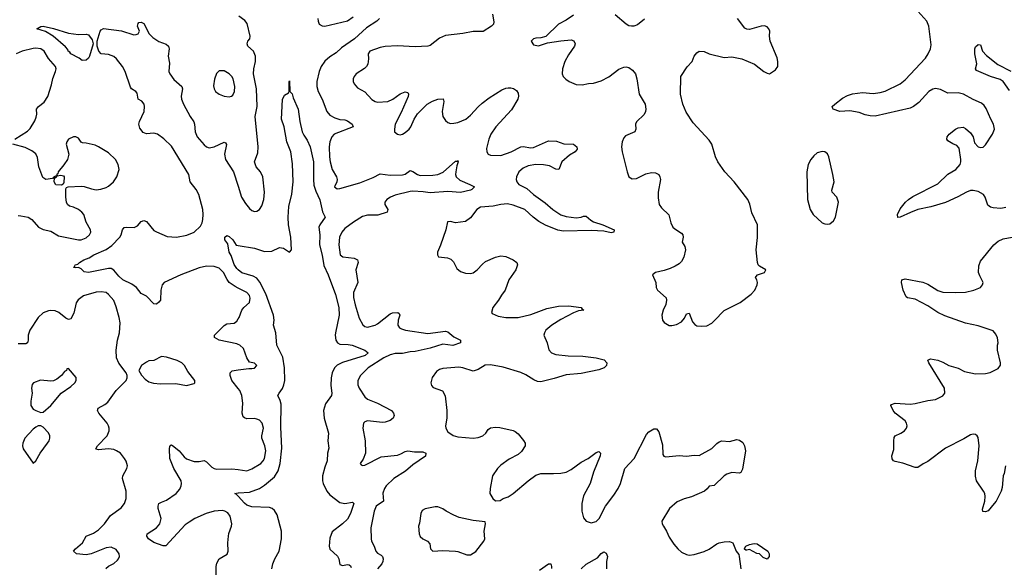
# Model space of a CAD drawing. Header units: inches. Extents: x 1449094 to 1618372, y 389908 to 534307.
# Tile 332 of 494: x 1548262 to 1556098, y 482623 to 486982. Entities that reach past the tile are written whole.
import ezdxf

# ---------------------------------------------------------------- set-up
doc = ezdxf.new("R2010")
doc.units = ezdxf.units.IN
doc.header["$MEASUREMENT"] = 0
doc.layers.add('B5448', color=7, linetype='Continuous')
doc.layers.add('B5458', color=7, linetype='Continuous')

msp = doc.modelspace()

# ---------------------------------------------------------------- linework, layer by layer
at = {"layer": 'B5448', "color": 5}
for points, elevation in [([(1550000, 484845.4), (1549976.8, 484856.8), (1549930, 484889.8), (1549912.6, 484912.6), (1549883.1, 484970), (1549850, 485003.1), (1549810, 485017.4), (1549750, 485018.6), (1549690, 485006.1), (1549545.7, 484950), (1549412.2, 484890), (1549397.2, 484870), (1549384.2, 484830), (1549381.6, 484750), (1549370, 484732.7), (1549350, 484718), (1549330, 484719.3), (1549270, 484781.6), (1549230, 484802), (1549191.1, 484851.1), (1549155.2, 484875.2), (1549083.5, 484910), (1549050, 484939.3), (1549010, 484987.6), (1548990, 485000.3), (1548970, 485000.7), (1548809.8, 484969.8), (1548775.8, 484975.8), (1548750, 484999), (1548730, 485009.2), (1548706, 485006), (1548689, 485010), (1548700.4, 485019.6), (1548704, 485030), (1548724.1, 485035.9), (1548737.2, 485050), (1548773.2, 485070), (1548814.5, 485085.5), (1548852, 485110), (1548950, 485153.7), (1548996.5, 485183.5), (1549058.9, 485250), (1549069.7, 485270), (1549079.6, 485310), (1549093.3, 485326.7), (1549110, 485330.4), (1549172.5, 485327.5), (1549198.5, 485341.5), (1549230, 485376.3), (1549250, 485383.8), (1549270, 485374), (1549330, 485303.8), (1549350, 485292.2), (1549436.5, 485256.5), (1549510, 485251.3), (1549592.2, 485267.8), (1549650, 485291.5), (1549701.7, 485338.3), (1549715.3, 485364.7), (1549720.7, 485390), (1549723.2, 485430), (1549719.2, 485470), (1549686.9, 485590), (1549667.1, 485630), (1549619.2, 485690), (1549608.4, 485750), (1549470, 485975.1), (1549410, 486033.3), (1549359, 486070), (1549330, 486079.5), (1549270, 486072), (1549243.5, 486083.5), (1549216.9, 486116.9), (1549211.5, 486150), (1549215.8, 486170), (1549251.9, 486250), (1549255.8, 486290), (1549251.8, 486310), (1549233.2, 486333.2), (1549205.6, 486350), (1549197.8, 486397.8), (1549187.3, 486410), (1549151.9, 486431.9), (1549143.9, 486443.9), (1549101.1, 486570), (1549081.1, 486610), (1549032.5, 486670), (1549010, 486688.9), (1548970, 486704.6), (1548910, 486708.7), (1548891.2, 486731.2), (1548878, 486770), (1548878.4, 486810), (1548903.1, 486890), (1548910, 486902), (1548928.9, 486911.1), (1549071.9, 486891.9), (1549170, 486862), (1549190, 486863.1), (1549205.2, 486870), (1549216, 486890), (1549200.9, 486930), (1549206, 486950), (1549210, 486958), (1549230, 486961), (1549250.7, 486950), (1549292.4, 486870), (1549320.4, 486840.4), (1549368.1, 486808.1), (1549426.7, 486786.7), (1549447.3, 486770), (1549450.5, 486750), (1549444.4, 486690), (1549454.6, 486634.6), (1549449.1, 486570), (1549457.8, 486550), (1549490, 486505.7), (1549553.4, 486450), (1549558.3, 486430), (1549548.2, 486371.8), (1549550.3, 486349.7), (1549565, 486310), (1549619.7, 486210), (1549648, 486168), (1549654, 486150), (1549657.7, 486090), (1549675.2, 486050), (1549730, 485985.8), (1549750, 485969.2), (1549770, 485961.6), (1549810, 485968.3), (1549890, 486005.5), (1549900.7, 486000.7), (1549908, 485988), (1549892.8, 485910), (1549899.5, 485870), (1549964.2, 485770), (1550000, 485656.7)], 540), ([(1548222.7, 486030), (1548324.7, 486095.3), (1548344.4, 486115.6), (1548382.9, 486177.1), (1548394.3, 486205.7), (1548398.3, 486230), (1548395.8, 486270), (1548411.1, 486290), (1548456.1, 486323.9), (1548485.3, 486370), (1548516.4, 486463.6), (1548526.9, 486513.1), (1548548.2, 486570), (1548551.1, 486590), (1548547.8, 486610), (1548491.5, 486671.5), (1548458, 486730), (1548430, 486749.7), (1548390, 486754.8), (1548370, 486752.4), (1548280.7, 486730), (1548233.4, 486710)], 560), ([(1548250, 485422), (1548270, 485421.7), (1548330.2, 485410.2), (1548358, 485390), (1548410.8, 485330), (1548450, 485312.4), (1548510, 485298.4), (1548570, 485261.6), (1548730, 485230.3), (1548750.4, 485230.4), (1548790, 485245.2), (1548818, 485270), (1548827.8, 485290), (1548825.6, 485310), (1548791.3, 485370), (1548771.3, 485430), (1548757, 485450), (1548730, 485472), (1548690, 485489.5), (1548657.5, 485497.5), (1548642.7, 485510), (1548635.1, 485530), (1548629.4, 485570), (1548630, 485634), (1548635.3, 485644.7), (1548649, 485651), (1548750, 485655.6), (1548774.1, 485654.1), (1548834.1, 485634.1), (1548870, 485627.9), (1548907.3, 485632.7), (1548950, 485644.9), (1548970, 485656.4), (1549008.7, 485691.3), (1549036.3, 485730), (1549052.8, 485790), (1549046, 485830), (1549023.9, 485870), (1548970, 485920.9), (1548890, 485969.6), (1548861.7, 485981.7), (1548790, 485999), (1548761.2, 486001.2), (1548750, 486008), (1548730, 486039), (1548710, 486049.2), (1548690, 486049.2), (1548651.3, 486030), (1548636, 486010), (1548631, 485990), (1548654, 485910), (1548641.3, 485870), (1548614, 485826), (1548568.7, 485770), (1548564.4, 485755.6), (1548556, 485750), (1548559.6, 485740.4), (1548534, 485730), (1548542, 485722), (1548555.3, 485730), (1548560.2, 485739.8), (1548590, 485744), (1548610, 485738.8), (1548615.5, 485730), (1548614.4, 485685.6), (1548606.8, 485673.2), (1548594.8, 485665.2), (1548550, 485667), (1548535.1, 485690), (1548539, 485719), (1548530, 485728), (1548522, 485718), (1548470, 485709.6), (1548445.6, 485725.6), (1548414.3, 485810), (1548404.9, 485884.9), (1548390, 485915.1), (1548358.8, 485938.8), (1548305.6, 485965.6), (1548208.7, 485990)], 560), ([(1550000, 484991.9), (1549990, 485000.4), (1549970, 485032.3), (1549944.9, 485104.9), (1549929.2, 485130.8), (1549918, 485198), (1549895.3, 485230), (1549895.3, 485250), (1549910, 485264.7), (1549930, 485256), (1549958.8, 485230), (1549985.8, 485185.8), (1550000, 485183.4)], 520), ([(1548947.6, 482612.4), (1548970, 482632.4), (1549010, 482652.7), (1549040.7, 482679.3), (1549049.6, 482690), (1549055.6, 482710), (1549053.3, 482730), (1549030, 482765.1), (1548990, 482782.6), (1548950, 482778.7), (1548830.2, 482729.8), (1548790, 482721.6), (1548714, 482730), (1548689.3, 482750), (1548706.6, 482770), (1548762.7, 482817.3), (1548791.8, 482870), (1548850, 482895.5), (1548890, 482920.2), (1548938, 482970), (1548984.6, 483035.4), (1549070, 483095.8), (1549095.8, 483130), (1549109.7, 483170), (1549109.7, 483230), (1549081.4, 483330), (1549083.1, 483350), (1549114.7, 483410), (1549118.7, 483430), (1549108.5, 483468.5), (1549096.3, 483490), (1549063, 483530), (1549033.6, 483550), (1549010, 483559.8), (1548970, 483565.8), (1548890, 483558.4), (1548870, 483562), (1548866.8, 483566.8), (1548882.4, 483590), (1548958.7, 483670), (1548974, 483710), (1548975, 483730), (1548969.8, 483750), (1548958.7, 483770), (1548891.3, 483850), (1548881.6, 483870), (1548887, 483890), (1548940.4, 483919.6), (1548962.7, 483937.3), (1549030, 484030.4), (1549109.4, 484110), (1549117.2, 484130), (1549117.2, 484150), (1549109.3, 484170), (1549050, 484247.6), (1549033.3, 484290), (1549030.5, 484350.5), (1549039.7, 484430), (1549057, 484490), (1549060.4, 484570), (1549054.6, 484610), (1549030, 484696), (1549010, 484746), (1548970, 484795.1), (1548950, 484809.7), (1548910, 484816.4), (1548870, 484813.6), (1548770, 484782.4), (1548727.3, 484752.7), (1548711, 484729), (1548693.1, 484646.9), (1548670, 484599.6), (1548650, 484595.8), (1548630, 484605.4), (1548574, 484650), (1548543.3, 484663.3), (1548510, 484666.2), (1548490, 484663.1), (1548450, 484648.3), (1548409, 484610), (1548342, 484510), (1548329.1, 484470.9), (1548330.3, 484430), (1548324.9, 484410), (1548310, 484400.5), (1548250, 484401)], 560), ([(1550000, 484396.3), (1549990, 484400.4), (1549850, 484429.7), (1549812.3, 484452.3), (1549812, 484470), (1549890, 484548.4), (1549910, 484559.5), (1549970, 484565.7), (1549990, 484581.6), (1550000, 484599.3)], 540), ([(1550000, 484047.1), (1549951.1, 484110), (1549936.3, 484150), (1549937, 484170), (1549953.4, 484186.6), (1550000, 484193.5)], 540), ([(1549826.3, 482510), (1549825.4, 482630), (1549830, 482656), (1549849.7, 482690.3), (1549913.3, 482726.7), (1549922, 482750), (1549918.9, 482818.9), (1549923.1, 482870), (1549926.9, 482893.1), (1549948.3, 482950), (1549949.7, 482970), (1549936.9, 483030), (1549917.7, 483057.7), (1549896, 483070), (1549874, 483074), (1549810, 483069.8), (1549747, 483050), (1549656.9, 483010), (1549610, 482983.2), (1549580.2, 482959.8), (1549425.5, 482794.5), (1549405.2, 482794.8), (1549330, 482819.7), (1549286.6, 482850), (1549272.7, 482870), (1549277.2, 482890), (1549350, 482938), (1549378.4, 482970), (1549387.6, 483010), (1549364, 483090), (1549363, 483110), (1549369.7, 483130.2), (1549390, 483142.4), (1549430, 483156.5), (1549507, 483210), (1549535.9, 483244.1), (1549548.2, 483270), (1549550.8, 483290), (1549546.4, 483310), (1549488.6, 483408.6), (1549458, 483490), (1549454.8, 483565.2), (1549456.5, 483583.5), (1549464.5, 483595.5), (1549470, 483597.3), (1549490, 483584.9), (1549530, 483550.4), (1549570, 483502.6), (1549590, 483486.7), (1549650, 483464.4), (1549690, 483464.9), (1549730, 483474), (1549750, 483462.6), (1549790, 483420.2), (1549810, 483408.1), (1549830, 483403.5), (1549950, 483406.2), (1550000, 483400.1)], 540), ([(1550000, 483188.8), (1549985.3, 483205.3), (1549974, 483210), (1550000, 483215.9)], 520)]:
    msp.add_lwpolyline(points, dxfattribs=dict(at, elevation=elevation))
for points, elevation in [([(1548730, 486862.7), (1548790, 486865.2), (1548810, 486862), (1548840, 486820), (1548847.8, 486790), (1548816.9, 486690), (1548810, 486675.1), (1548790, 486660.7), (1548758, 486658), (1548736.6, 486676.6), (1548669.5, 486710), (1548662, 486722), (1548647.6, 486730), (1548644.5, 486744.5), (1548625.7, 486765.7), (1548529.2, 486849.2), (1548466.8, 486886.9), (1548398, 486910), (1548430, 486927.3), (1548450, 486930.2), (1548530, 486912.7), (1548650, 486875.5)], 540), ([(1549850, 486574.5), (1549827.4, 486552.6), (1549811.8, 486508.2), (1549804.8, 486455.2), (1549808.9, 486430), (1549821.7, 486410), (1549850, 486388.2), (1549890, 486372.3), (1549930, 486367.4), (1549947.4, 486372.6), (1549958, 486382), (1549972, 486410), (1549974.2, 486450), (1549959.8, 486510), (1549949.8, 486529.8), (1549930, 486551.3), (1549890, 486573.3)], 560), ([(1549390, 484300.7), (1549330, 484269.3), (1549290, 484265.2), (1549270, 484256), (1549231.3, 484230), (1549211.3, 484190), (1549231.1, 484151.1), (1549259.8, 484119.8), (1549290, 484098.8), (1549328.2, 484088.2), (1549382.3, 484082.3), (1549505.5, 484085.5), (1549590, 484070.8), (1549650, 484086), (1549655.3, 484090), (1549657.2, 484110), (1549600.7, 484180.7), (1549572.7, 484230), (1549553.2, 484250), (1549515.3, 484270), (1549430, 484295.6)], 560), ([(1548650, 484206), (1548638, 484202), (1548634, 484190), (1548619.6, 484180.4), (1548596, 484150), (1548558.9, 484121.1), (1548532.2, 484107.8), (1548510, 484104.5), (1548428.5, 484111.5), (1548372, 484090), (1548362, 484078), (1548356, 484050), (1548362, 484010), (1548350, 483946), (1548350.7, 483910), (1548370, 483882.8), (1548390, 483870.8), (1548430, 483856), (1548450, 483858.8), (1548510, 483910.8), (1548593.2, 484010), (1548670, 484062), (1548700.9, 484090), (1548712.3, 484110), (1548712.5, 484132.5)], 580), ([(1548430, 483749), (1548410, 483749), (1548390, 483739), (1548370, 483721.2), (1548303.8, 483650), (1548286.4, 483610), (1548284.4, 483590), (1548290, 483566), (1548370, 483452), (1548390, 483471.3), (1548423.7, 483530), (1548484.5, 483610), (1548496.2, 483630), (1548500.9, 483650), (1548502.7, 483670), (1548490, 483694), (1548450, 483737.2)], 580)]:
    msp.add_lwpolyline(points, close=True, dxfattribs=dict(at, elevation=elevation))
at = {"layer": 'B5458', "color": 5}
for points, elevation in [([(1556110, 485485.6), (1556070, 485478), (1556010, 485483.6), (1555989, 485490), (1555966.3, 485506.3), (1555946.6, 485570), (1555932.3, 485590), (1555890, 485615.1), (1555850, 485622.6), (1555830, 485621.1), (1555797.3, 485610), (1555729.2, 485570.8), (1555630, 485526.6), (1555512.7, 485492.7), (1555410, 485469.6), (1555352.1, 485447.9), (1555270, 485409), (1555250, 485408), (1555249.2, 485430), (1555270, 485476), (1555312.7, 485530), (1555336, 485550), (1555370, 485575.3), (1555570, 485674.3), (1555649.1, 485750.9), (1555713, 485790), (1555746.3, 485830), (1555753.3, 485850), (1555753, 485870), (1555739.7, 485959.8), (1555721.2, 485981.2), (1555690, 485993.2), (1555650, 486018), (1555642, 486030), (1555644, 486050), (1555659, 486070), (1555709, 486110), (1555730, 486121), (1555770, 486126), (1555790, 486116), (1555830, 486081), (1555850.6, 486050), (1555860.9, 486000.9), (1555890, 485970.6), (1555910, 485965.5), (1555930, 485967.7), (1555950, 485986.8), (1556004.2, 486070), (1556019.7, 486110), (1556011.5, 486150), (1555990, 486189.2), (1555954.9, 486274.9), (1555938, 486298), (1555916.6, 486316.6), (1555850, 486347.3), (1555773.2, 486390), (1555730, 486398.2), (1555650, 486397.4), (1555590, 486425.6), (1555550, 486433), (1555530, 486429.6), (1555497.1, 486410), (1555417, 486323), (1555375.5, 486290), (1555350, 486276.3), (1555070, 486214.5), (1555030, 486216), (1554990, 486225.2), (1554943.6, 486243.6), (1554870, 486255.1), (1554790, 486249.8), (1554736, 486270), (1554734.2, 486274.2), (1554729.3, 486290), (1554749.5, 486310), (1554810, 486356.5), (1554850, 486378.9), (1554890, 486390.2), (1554970, 486402.3), (1555055.3, 486395.3), (1555110, 486401), (1555150, 486413.7), (1555270, 486470.2), (1555310, 486503.1), (1555470, 486674.9), (1555493.6, 486710), (1555509.7, 486750), (1555517.2, 486782.8), (1555498.3, 486930), (1555480.7, 486970), (1555410, 487049.4)], 560), ([(1550000, 485656.7), (1550027.4, 485570), (1550058.2, 485518.2), (1550090, 485478), (1550110, 485463), (1550130, 485455.5), (1550150, 485458), (1550170, 485470.6), (1550190, 485499.1), (1550206.4, 485550), (1550210.8, 485610), (1550196.9, 485730), (1550179.6, 485770), (1550144.2, 485810), (1550131.2, 485850), (1550157.1, 485922.9), (1550161, 485970), (1550136.8, 486210), (1550151.3, 486290), (1550146.8, 486430), (1550122.4, 486550), (1550124.5, 486590), (1550138.5, 486650), (1550138.5, 486690), (1550123, 486730), (1550078.4, 486770), (1550071.5, 486790), (1550078, 486810), (1550092.4, 486830), (1550096.4, 486850), (1550071.9, 486951.9), (1550054.6, 486974.6), (1550006.6, 487010)], 540), ([(1551126.8, 486990), (1551104, 486970), (1551022, 486918), (1550925.8, 486830), (1550822.2, 486757.8), (1550781.4, 486718.6), (1550730, 486685.1), (1550690, 486651.1), (1550660.2, 486610), (1550646.2, 486570), (1550627.2, 486490), (1550627.1, 486450), (1550638.5, 486410), (1550668.2, 486350), (1550705.3, 486250), (1550730, 486222.7), (1550770, 486199.2), (1550810, 486187.2), (1550850, 486184), (1550870, 486177.4), (1550908.4, 486150), (1550916.3, 486130), (1550765.3, 486070), (1550746.7, 486050), (1550731.3, 486010), (1550725.2, 485970), (1550726.4, 485890), (1550731.9, 485850), (1550748.6, 485788.6), (1550783.1, 485730), (1550788.4, 485710), (1550785.5, 485690), (1550767.3, 485650), (1550790, 485636.3), (1550810, 485638.4), (1550970, 485681.8), (1551075.8, 485724.2), (1551130, 485754), (1551210, 485744.6), (1551310, 485746.2), (1551330, 485751.6), (1551370, 485780.3), (1551390, 485774.3), (1551428.4, 485748.4), (1551450, 485742.5), (1551550, 485743), (1551590, 485748.4), (1551631.9, 485768.1), (1551730, 485854.4), (1551745.2, 485854.8), (1551750, 485862), (1551752, 485850), (1551741, 485819), (1551732.2, 485770), (1551730.2, 485750), (1551734.9, 485730), (1551764.5, 485704.4), (1551845.5, 485670), (1551880.7, 485650), (1551861.6, 485630), (1551850, 485624.2), (1551770, 485606.3), (1551670, 485614.4), (1551530, 485602.3), (1551472.1, 485612.1), (1551390, 485615.5), (1551370, 485614.2), (1551250, 485585.1), (1551213.4, 485570), (1551183, 485550), (1551168, 485530), (1551168, 485510), (1551190.8, 485470), (1551186, 485450), (1551113.4, 485426.6), (1551030, 485426.6), (1550990, 485415.6), (1550918.4, 485370), (1550850, 485318.9), (1550824.6, 485290), (1550807.9, 485250), (1550801.5, 485190), (1550812.7, 485110), (1550833.1, 485093.1), (1550922.9, 485082.9), (1550950.4, 485070), (1550954.6, 485050), (1550936.9, 484990), (1550953.6, 484890), (1550917.8, 484810), (1550918, 484770), (1550931.4, 484711.4), (1550965.1, 484605.1), (1550992.1, 484552.1), (1551010, 484539.1), (1551030, 484535.5), (1551090, 484550.3), (1551110, 484560.3), (1551210, 484639.5), (1551230, 484647), (1551270.3, 484650.3), (1551283.5, 484643.5), (1551287.7, 484630), (1551274, 484590), (1551272.4, 484550), (1551284.9, 484530), (1551300.5, 484520.5), (1551331.3, 484510), (1551510, 484485), (1551650, 484503.1), (1551670, 484498), (1551717.8, 484457.8), (1551771, 484430), (1551771, 484410), (1551710, 484388.2), (1551630, 484397.7), (1551530, 484366.8), (1551410, 484339.9), (1551370, 484338.3), (1551310, 484324.7), (1551250, 484324.5), (1551210, 484315.2), (1551160.8, 484290), (1551035.8, 484210), (1550974.6, 484150), (1550953.1, 484110), (1550954.1, 484074.1), (1550962.6, 484050), (1551010, 483979.6), (1551030, 483962.4), (1551110.6, 483930), (1551220.7, 483870), (1551237.3, 483850), (1551242, 483830), (1551233.4, 483810), (1551210, 483792), (1551170, 483776.9), (1551150, 483775.4), (1551030.4, 483789.6), (1551010, 483780.9), (1550999.1, 483770), (1550992.7, 483730), (1551010.3, 483630), (1551015.5, 483530), (1550996.7, 483483.3), (1550972, 483450), (1550979.6, 483439.6), (1550990, 483432), (1551010, 483436), (1551138, 483502), (1551270, 483516.5), (1551294.9, 483525.1), (1551330, 483545.2), (1551350, 483550.2), (1551403.1, 483543.1), (1551470, 483542.4), (1551495.3, 483530), (1551491.5, 483508.5), (1551390, 483439.4), (1551332, 483388), (1551240.8, 483330), (1551179, 483270), (1551164.7, 483250), (1551153.1, 483213.1), (1551156.5, 483150), (1551099.5, 483110), (1551082.3, 483070), (1551056.7, 482936.7), (1551058.3, 482850), (1551062.3, 482830), (1551082.6, 482790), (1551096.4, 482750), (1551110, 482734.9), (1551138.6, 482718.6), (1551148.3, 482708.3), (1551155.2, 482690), (1551152.9, 482670), (1551143.2, 482650), (1551110.3, 482610)], 540), ([(1550635.3, 486990), (1550636.9, 486970), (1550646.3, 486946.3), (1550670, 486931.7), (1550690, 486930.2), (1550870, 486973.2), (1550915.3, 487004.7)], 540), ([(1552025.1, 487025.1), (1552036.7, 486963.3), (1552033.5, 486946.5), (1552017.6, 486930), (1551950, 486887.9), (1551870, 486887.5), (1551790, 486872.3), (1551650, 486856.4), (1551604.3, 486835.7), (1551530, 486777.4), (1551510, 486769.7), (1551410, 486764.8), (1551270, 486774), (1551170, 486768.3), (1551130, 486759.7), (1551050, 486732), (1551034.8, 486710), (1551039.1, 486670), (1551032.4, 486627.6), (1551023, 486610), (1551006.7, 486593.3), (1550940.5, 486550), (1550923.8, 486530), (1550917.1, 486510), (1550917.1, 486490), (1550923.8, 486470), (1550950, 486440.4), (1551010, 486406.4), (1551065.1, 486345.1), (1551090, 486330.3), (1551110, 486325.5), (1551192.7, 486330), (1551231.2, 486348.8), (1551290, 486392.6), (1551330, 486406.7), (1551350, 486402.8), (1551357.1, 486390), (1551353.7, 486370), (1551298.4, 486241.6), (1551250.6, 486150), (1551244, 486110), (1551246, 486090), (1551270, 486071.3), (1551290, 486066), (1551310, 486071), (1551330, 486082.8), (1551361.2, 486110), (1551376, 486130), (1551402, 486190), (1551428.5, 486231.5), (1551505.6, 486310), (1551546.3, 486333.7), (1551590, 486348.5), (1551632.1, 486352.1), (1551637.1, 486330), (1551623.7, 486250), (1551630.6, 486210), (1551650, 486178.8), (1551670, 486162), (1551690, 486155.5), (1551717.5, 486157.5), (1551750, 486163.1), (1551812, 486190), (1551850, 486221.6), (1551911, 486289), (1551942.6, 486317.4), (1551999.4, 486360.6), (1552098, 486422), (1552130, 486437), (1552150, 486439.5), (1552170, 486439.5), (1552192.9, 486432.9), (1552216.9, 486416.9), (1552230, 486397.3), (1552232.4, 486372.4), (1552227.3, 486350), (1552175.3, 486264.7), (1552052.6, 486130), (1552012.6, 486070), (1551994.9, 486030), (1551976.3, 485956.3), (1551979.1, 485930), (1551990, 485911), (1552010, 485902), (1552090, 485900.9), (1552174.5, 485930), (1552250, 485970.2), (1552270, 485972.4), (1552330, 485962.9), (1552350, 485965.4), (1552470, 486017.2), (1552534.4, 486014.4), (1552592.5, 485992.5), (1552670.5, 485990), (1552695.6, 485970), (1552698.3, 485950), (1552682.4, 485930), (1552638, 485902), (1552576.4, 485850), (1552551.7, 485788.3), (1552530, 485791.3), (1552478.5, 485818.5), (1552430, 485827.4), (1552370, 485828.1), (1552310, 485817.9), (1552270, 485799.5), (1552235.2, 485770), (1552214.7, 485730), (1552213.2, 485710), (1552219.1, 485690), (1552235.3, 485670), (1552298, 485638), (1552351.5, 485590), (1552444.4, 485524.4), (1552505.7, 485470), (1552570, 485429.2), (1552610, 485415.2), (1552690, 485405.8), (1552729.8, 485410.2), (1552750, 485418.7), (1552770, 485418.4), (1552806.8, 485386.8), (1552830, 485373.8), (1552904, 485350), (1552992, 485310), (1552990.3, 485290), (1552970, 485285.1), (1552910, 485299.1), (1552810, 485304.2), (1552590, 485298.7), (1552545.2, 485305.2), (1552446.1, 485346.1), (1552394.4, 485374.4), (1552348.5, 485408.5), (1552282.4, 485470), (1552190, 485506.4), (1552144.6, 485515.4), (1552091.4, 485511.4), (1552030, 485497.4), (1551930, 485489.6), (1551899.3, 485470), (1551850, 485405.1), (1551810, 485376.3), (1551730, 485363.7), (1551690, 485376), (1551666.8, 485373.2), (1551654.9, 485310), (1551612.3, 485187.7), (1551586.8, 485130), (1551586, 485110), (1551595.3, 485095.3), (1551665.8, 485085.8), (1551694.6, 485074.6), (1551714.6, 485054.6), (1551742, 485002), (1551770, 484977.3), (1551810, 484963.8), (1551850, 484962), (1551870, 484967.4), (1551902.4, 484990), (1551944.4, 485035.6), (1551970, 485056.3), (1552050, 485090.7), (1552090, 485100.7), (1552130, 485096.3), (1552190, 485070.6), (1552218.8, 485050), (1552224, 485030), (1552210.5, 484990), (1552154.4, 484910), (1552125.5, 484830), (1552095.5, 484790), (1552072.1, 484747.9), (1552027.3, 484690), (1552016, 484650), (1552023.4, 484643.4), (1552070, 484623), (1552130, 484610.4), (1552230, 484612), (1552330, 484634.9), (1552457.1, 484682.9), (1552550, 484701.1), (1552630, 484704.9), (1552730.8, 484690), (1552738, 484678), (1552751, 484670), (1552710, 484663), (1552670, 484647), (1552570, 484595.3), (1552496.5, 484550), (1552450.4, 484510), (1552438.4, 484490), (1552433, 484470), (1552459.1, 484410), (1552474.2, 484354.2), (1552494.8, 484330), (1552530, 484317.6), (1552627.1, 484307.1), (1552743.4, 484303.4), (1552850, 484290.2), (1552914, 484274), (1552935.5, 484250), (1552932.7, 484230), (1552914, 484210), (1552870, 484193.3), (1552730, 484166.6), (1552610, 484155.6), (1552515.4, 484124.6), (1552410, 484099), (1552382.8, 484102.8), (1552354, 484114), (1552290, 484154), (1552250, 484173.3), (1552110, 484216.1), (1552010, 484233.7), (1551967.2, 484232.8), (1551910, 484196.2), (1551870, 484183.6), (1551790, 484211.3), (1551757.1, 484217.1), (1551630, 484204.2), (1551603.9, 484196.1), (1551579.9, 484180.1), (1551545.1, 484134.9), (1551533, 484090), (1551539.1, 484070), (1551554, 484054), (1551626.4, 484026.4), (1551648.3, 483988.3), (1551662.4, 483870), (1551660.5, 483810), (1551650.5, 483750), (1551653, 483730), (1551670, 483702), (1551711.9, 483671.9), (1551750, 483662.6), (1551870, 483650.4), (1551910, 483655.8), (1551949.2, 483670), (1551972, 483690), (1551990, 483718.8), (1552010, 483734), (1552050, 483739.3), (1552083.6, 483736.4), (1552190, 483712.4), (1552205.1, 483705.1), (1552230, 483684.9), (1552272.1, 483632.1), (1552284.6, 483610), (1552286.3, 483590), (1552255, 483545), (1552230, 483522), (1552156.7, 483483.3), (1552090, 483436.9), (1552064.9, 483410), (1552026, 483350), (1552006, 483250), (1552004.9, 483210), (1552026.8, 483170), (1552050, 483151), (1552084.7, 483155.3), (1552110, 483171), (1552150, 483182.8), (1552190, 483210.8), (1552307.6, 483312.4), (1552370, 483357.4), (1552410, 483368.9), (1552510, 483368.5), (1552570, 483372), (1552610, 483380.3), (1552650, 483400.3), (1552730, 483459.5), (1552786, 483490), (1552850, 483537.3), (1552870, 483544.7), (1552884.7, 483530), (1552880.7, 483510), (1552830, 483379), (1552801.1, 483290), (1552750, 483192.7), (1552735.6, 483130), (1552736.5, 483070), (1552750, 483016), (1552770, 482990.7), (1552810, 482975.5), (1552850, 482987), (1552874.7, 483010), (1552923.5, 483110), (1552990, 483195.8), (1553024.7, 483250), (1553043.1, 483290), (1553078, 483410), (1553151.5, 483490), (1553250, 483681), (1553270, 483701), (1553310, 483726), (1553330, 483726), (1553350, 483702), (1553377.3, 483597.3), (1553379.8, 483519.8), (1553387.5, 483507.5), (1553403.4, 483503.4), (1553510, 483512.2), (1553570, 483507.2), (1553630, 483515.3), (1553670, 483513.4), (1553770.9, 483569.1), (1553811.3, 483608.7), (1553830, 483622), (1553850, 483628.2), (1553910, 483623.1), (1553970, 483639.5), (1553990, 483636), (1554016.7, 483616.7), (1554031.3, 483590), (1554037.6, 483550), (1554014.9, 483405.1), (1554002, 483378), (1553990, 483373.2), (1553930, 483377), (1553890, 483363.6), (1553868, 483350), (1553790, 483275.1), (1553750, 483268.7), (1553733.4, 483246.6), (1553711.3, 483230), (1553610, 483184.2), (1553550, 483168), (1553495.6, 483144.4), (1553432.7, 483090), (1553374, 482990), (1553376.3, 482970), (1553385.5, 482950), (1553410.3, 482910.3), (1553430, 482862.8), (1553466.9, 482806.9), (1553498.8, 482770), (1553530, 482744), (1553570, 482724), (1553590, 482719.1), (1553630, 482724.9), (1553710, 482748.4), (1553750, 482768.2), (1553810, 482810.5), (1553830, 482817.3), (1553870, 482826), (1553910, 482827.7), (1553937, 482817), (1553964.9, 482750), (1553984.4, 482724.4), (1553989.1, 482709.1), (1554001.6, 482610)], 560), ([(1552670, 487017.3), (1552610, 486976.8), (1552550, 486946), (1552450, 486849), (1552410, 486837.2), (1552370, 486835.3), (1552350, 486828), (1552332, 486810), (1552350, 486782), (1552390, 486774.8), (1552463.7, 486796.3), (1552570, 486812.7), (1552650, 486820.7), (1552673, 486813), (1552682.8, 486790), (1552676.3, 486770), (1552630, 486702.7), (1552602, 486650), (1552582, 486590), (1552579.5, 486550), (1552586.7, 486530), (1552607.8, 486507.8), (1552635.5, 486490), (1552690, 486466.3), (1552737.6, 486462.4), (1552790, 486474), (1552830, 486477.3), (1552890, 486494), (1552950, 486525.5), (1553030, 486587.3), (1553070, 486604), (1553090, 486606.8), (1553110, 486600.7), (1553139, 486579), (1553162, 486550), (1553173, 486510), (1553193.4, 486390), (1553240.5, 486310), (1553246, 486270), (1553243, 486250), (1553231.8, 486228.2), (1553170.4, 486169.6), (1553164.4, 486150), (1553166, 486110), (1553157.3, 486090), (1553082.8, 486057.2), (1553070, 486042), (1553057.3, 486010), (1553050.6, 485970), (1553056.3, 485930), (1553097.3, 485770), (1553110.7, 485730.7), (1553135.3, 485715.3), (1553170, 485718.8), (1553244.9, 485755.1), (1553290, 485766), (1553322.8, 485762.8), (1553348.4, 485748.4), (1553358, 485730), (1553361.6, 485710), (1553343.8, 485610), (1553343.4, 485563.4), (1553350.9, 485510.9), (1553370, 485484.7), (1553427.1, 485427.1), (1553445.2, 485365.2), (1553461, 485330), (1553475.9, 485315.9), (1553530, 485282.8), (1553539.1, 485270), (1553543, 485250), (1553535.5, 485210), (1553555.2, 485175.2), (1553560.2, 485150), (1553548.3, 485091.7), (1553530, 485057), (1553510, 485039.6), (1553479.9, 485020.1), (1553438.2, 485001.8), (1553390, 484984.7), (1553322, 484970), (1553298, 484950), (1553324.9, 484890), (1553327.7, 484850), (1553337.3, 484830), (1553407.1, 484767.1), (1553410.8, 484750), (1553404.5, 484715.5), (1553384, 484670), (1553374, 484630), (1553379.1, 484590), (1553390, 484571), (1553430, 484546.8), (1553453.6, 484546.4), (1553490, 484554.8), (1553530, 484576.3), (1553552.9, 484607.1), (1553570, 484641), (1553590, 484646), (1553617.4, 484577.4), (1553635.1, 484555.1), (1553650, 484546), (1553690, 484541.3), (1553730, 484544.9), (1553770, 484567), (1553790, 484584.2), (1553870, 484667.2), (1553995.1, 484730), (1554082.5, 484797.5), (1554112, 484830), (1554131.8, 484870), (1554134.5, 484890), (1554129.6, 484910), (1554118, 484930), (1554122.4, 484937.6), (1554134, 484950), (1554189, 484970), (1554201.2, 484990), (1554150, 485020.7), (1554140.7, 485030), (1554135.1, 485050), (1554124.2, 485150), (1554133.1, 485246.9), (1554133.6, 485350), (1554090, 485444), (1554073.3, 485513.3), (1554056.9, 485550), (1553949.6, 485690), (1553874, 485770), (1553818, 485850), (1553799.5, 485890), (1553769.6, 485990), (1553750, 486023.7), (1553621.3, 486161.3), (1553565.3, 486245.3), (1553540.7, 486310), (1553522.4, 486390), (1553523.7, 486530), (1553574, 486606), (1553613.2, 486650), (1553630, 486691), (1553650, 486718), (1553670, 486730.8), (1553710, 486727.3), (1553750, 486710.7), (1553870, 486681), (1553930, 486686), (1554010, 486670.8), (1554110, 486626.8), (1554184.7, 486570), (1554210, 486556), (1554230, 486551.3), (1554277.2, 486582.8), (1554295.3, 486610), (1554297.2, 486650), (1554290, 486678), (1554235.1, 486810), (1554229.4, 486850), (1554232.7, 486890), (1554225.2, 486910), (1554210, 486925.2), (1554190, 486932), (1554162, 486930), (1554070, 486902.9), (1554050, 486905.1), (1554033.1, 486913.1), (1553975.1, 486990)], 580), ([(1553234.2, 486985.8), (1553179.6, 486940.4), (1553150.3, 486929.7), (1553130, 486929.7), (1553110, 486934), (1553090, 486945.1), (1553001.4, 487021.5)], 580), ([(1556138.5, 486418.5), (1556089.9, 486489.9), (1556064.4, 486504.4), (1555987.3, 486530), (1555877.2, 486577.2), (1555869.7, 486590), (1555879.8, 486630), (1555864.4, 486710), (1555863.7, 486750), (1555870, 486764.7), (1555890, 486784.7), (1555910, 486782), (1555924.9, 486730), (1555955.8, 486695.8), (1556045.8, 486625.8), (1556150, 486572.5)], 540), ([(1550000, 485183.4), (1550130, 485162.3), (1550210, 485137.7), (1550270, 485138.7), (1550330, 485167.7), (1550362.5, 485162.5), (1550410, 485131.3), (1550424, 485150), (1550420.7, 485250), (1550401.6, 485350), (1550398.7, 485410), (1550404.9, 485495.1), (1550427, 485593), (1550438.5, 485690), (1550434, 485834), (1550420.9, 485930), (1550388.1, 486008.1), (1550366.6, 486130), (1550345.1, 486190), (1550352.5, 486347.5), (1550370, 486382), (1550400.4, 486399.6), (1550408, 486410), (1550406, 486490), (1550410, 486494), (1550412, 486410), (1550430, 486392), (1550438.5, 486358.5), (1550479.3, 486270), (1550492.4, 486170), (1550510.4, 486090), (1550522.5, 486062.5), (1550550, 486022.8), (1550574.3, 485970), (1550600.7, 485850), (1550599.3, 485710), (1550603.2, 485663.2), (1550617.8, 485617.8), (1550650, 485548.4), (1550671.8, 485451.8), (1550694, 485410), (1550650.2, 485350), (1550642.4, 485330), (1550651.4, 485270), (1550647.2, 485190), (1550670, 485108.2), (1550683.8, 485023.8), (1550717.3, 484950), (1550775.5, 484795.5), (1550801.2, 484690), (1550805.3, 484630), (1550776, 484490), (1550774, 484470), (1550779.1, 484430), (1550790.2, 484410.2), (1550810, 484399.2), (1550876, 484396), (1550907.7, 484390), (1551007.7, 484350), (1551034.4, 484330), (1551012.2, 484310), (1550830, 484254), (1550790, 484231.6), (1550768.3, 484210), (1550748.5, 484170), (1550741.6, 484130), (1550738.6, 484070), (1550746.3, 484010), (1550742.6, 483990), (1550694.8, 483925.2), (1550679.3, 483870), (1550686.1, 483810), (1550719.7, 483690), (1550714.9, 483630), (1550722.6, 483570), (1550712.8, 483530), (1550710.3, 483470), (1550690, 483419.3), (1550672.4, 483350), (1550673, 483310), (1550678.4, 483290), (1550707.7, 483230), (1550730, 483200.2), (1550810, 483139.6), (1550850, 483131.1), (1550910, 483140.4), (1550921.6, 483130), (1550893.8, 483050), (1550870, 483007.3), (1550830, 482968), (1550750, 482906), (1550730, 482854), (1550724, 482790), (1550730, 482766.7), (1550791.4, 482711.4), (1550801.1, 482690), (1550810, 482645.7), (1550830, 482636.5), (1550870, 482646.4), (1550883.4, 482643.4), (1550895.3, 482635.3), (1550901.2, 482621.2)], 520), ([(1556108.5, 483430), (1556097.1, 483370), (1556088.9, 483350), (1556081, 483259), (1556072.1, 483228), (1556033.2, 483150), (1556018.6, 483130), (1555970, 483071.2), (1555950, 483063.5), (1555928.3, 483068.3), (1555924.9, 483084.9), (1555943.7, 483150), (1555946.5, 483186.5), (1555942.7, 483210), (1555933.5, 483230), (1555877.8, 483310), (1555868.1, 483348.1), (1555869.3, 483390.7), (1555888.9, 483470), (1555897.2, 483590), (1555890, 483655.3), (1555882.7, 483670), (1555870, 483680.9), (1555850, 483682.9), (1555830, 483677.6), (1555775.1, 483644.9), (1555630, 483571.1), (1555490, 483466), (1555452.8, 483447.2), (1555410, 483416), (1555390, 483416), (1555291.9, 483451.9), (1555230, 483463.7), (1555215.3, 483470), (1555206.3, 483486.3), (1555202.7, 483510), (1555219.2, 483560.8), (1555218, 483630), (1555223.1, 483656.9), (1555230, 483670.6), (1555275.3, 483690), (1555304, 483710), (1555319, 483730), (1555325.2, 483750), (1555321.2, 483770), (1555309, 483790), (1555230, 483849.2), (1555213.2, 483870), (1555195.3, 483910), (1555201.2, 483918.8), (1555229.5, 483930.5), (1555350, 483922.6), (1555390, 483926), (1555490, 483951.8), (1555550, 483959.5), (1555610, 483987.7), (1555626, 484010), (1555622.9, 484050), (1555497.2, 484250), (1555490, 484272), (1555510, 484282.8), (1555570, 484270.4), (1555610, 484255.5), (1555656, 484230), (1555730, 484208), (1555782.2, 484182.2), (1555870, 484163.7), (1555950, 484166), (1555985.4, 484174.6), (1556050, 484206), (1556069.3, 484230.7), (1556069.4, 484250), (1556045.1, 484350), (1556043.7, 484390), (1556049.3, 484410), (1556043.7, 484450), (1556030, 484479), (1556010, 484505.2), (1555890, 484544.5), (1555790, 484565.1), (1555623.9, 484623.9), (1555570, 484649.7), (1555490, 484703.5), (1555390, 484758), (1555326.8, 484766.8), (1555316, 484776), (1555292.3, 484830), (1555281.2, 484890), (1555282, 484910), (1555310, 484918), (1555450, 484891.8), (1555490, 484876.5), (1555570, 484825.3), (1555610, 484812), (1555710, 484809), (1555790, 484814), (1555855.3, 484830), (1555908.7, 484850), (1555925.2, 484870), (1555929.2, 484890), (1555902.3, 484942.3), (1555893.3, 484970), (1555896.6, 485023.4), (1555910, 485060.7), (1556014.5, 485190), (1556050, 485219.3), (1556090, 485237.1), (1556190, 485254.8)], 560), ([(1550000, 483215.9), (1550003.3, 483216.7), (1550090, 483220.9), (1550170, 483250.1), (1550210, 483276.8), (1550290, 483344.1), (1550319.4, 483390), (1550336.3, 483450), (1550348.6, 483570), (1550341.2, 483738.8), (1550342.5, 483922.5), (1550335.9, 483950), (1550317.7, 483990), (1550327.4, 484010), (1550354.8, 484045.2), (1550365.4, 484074.6), (1550370.9, 484110), (1550368.4, 484210), (1550355.1, 484295.1), (1550308.7, 484390), (1550300.7, 484490), (1550282.7, 484550), (1550287.1, 484590), (1550281.7, 484630), (1550220.4, 484800.4), (1550173.3, 484893.3), (1550150, 484923.2), (1550119.9, 484939.9), (1550030, 484966.5), (1550000, 484991.9)], 520), ([(1550000, 484599.3), (1550007.5, 484612.5), (1550030, 484670.5), (1550045.6, 484690), (1550091, 484730), (1550095.5, 484764.5), (1550090, 484786), (1550070, 484811.1), (1550000, 484845.4)], 540), ([(1550000, 484193.5), (1550086.4, 484206.4), (1550110, 484204), (1550130, 484207.7), (1550148.7, 484230), (1550130, 484248.7), (1550090, 484255.3), (1550069.6, 484289.6), (1550044.4, 484364.4), (1550015.1, 484390), (1550000, 484396.3)], 540), ([(1550000, 483400.1), (1550070, 483391.6), (1550110, 483406.7), (1550182.4, 483450), (1550201, 483470), (1550210, 483488), (1550221.1, 483550), (1550212.4, 483590), (1550189.8, 483650), (1550188.7, 483670), (1550202.2, 483730), (1550192.4, 483770), (1550170, 483793.3), (1550150, 483802.4), (1550130, 483806.3), (1550070, 483804.7), (1550051.3, 483811.3), (1550041.4, 483821.5), (1550033, 483850), (1550039.2, 483930), (1550030.9, 483990), (1550013.3, 484030), (1550000, 484047.1)], 540), ([(1550269.8, 482610.2), (1550276.8, 482650), (1550292.9, 482690), (1550326.8, 482750), (1550346.7, 482850), (1550346.7, 482910), (1550310, 483041.3), (1550290, 483075.3), (1550270.4, 483090.4), (1550250, 483098.3), (1550110, 483103.5), (1550070, 483117.8), (1550050, 483133.1), (1550000, 483188.8)], 520), ([(1552730, 482610.3), (1552770, 482648.8), (1552860.8, 482699.2), (1552890, 482734), (1552910, 482746.8), (1552930, 482736), (1552940.7, 482710), (1552933, 482670), (1552932.9, 482610)], 540), ([(1552399.1, 482600.9), (1552470, 482650.3), (1552490, 482650.4), (1552495.3, 482630), (1552493.7, 482613.7)], 540)]:
    msp.add_lwpolyline(points, dxfattribs=dict(at, elevation=elevation))
for points, elevation in [([(1554647.5, 485932.5), (1554610, 485921.2), (1554582, 485898), (1554557.3, 485870), (1554536.3, 485830), (1554526.4, 485770), (1554530.8, 485550), (1554553.4, 485470), (1554578, 485430), (1554650, 485365.5), (1554670, 485356.3), (1554690, 485353.4), (1554710, 485357.3), (1554738.9, 485381.1), (1554756, 485410), (1554779.3, 485530), (1554766.6, 485570), (1554729.4, 485610), (1554725.4, 485625.4), (1554743.7, 485690), (1554734, 485750), (1554700.9, 485890), (1554690, 485914), (1554670, 485929)], 580), ([(1551590, 483105.2), (1551570, 483105.2), (1551490, 483089.2), (1551465.2, 483074.8), (1551454.8, 483050), (1551445.2, 482974.8), (1551437.3, 482950), (1551440.4, 482890), (1551450, 482868.4), (1551470, 482850.4), (1551507.3, 482830), (1551526.8, 482810), (1551532, 482770), (1551550, 482752), (1551630, 482756.3), (1551730.4, 482750.4), (1551750, 482747.3), (1551821.1, 482721.1), (1551850, 482722), (1551892.7, 482747.3), (1551955.1, 482830), (1551962.7, 482850), (1551959.3, 482910), (1551968, 482968), (1551966, 482986), (1551870, 482994.5), (1551760.1, 483020.1), (1551717.2, 483037.2), (1551655.3, 483070), (1551630, 483089)], 560), ([(1554210, 482686.6), (1554180.1, 482700.1), (1554150, 482729), (1554130, 482734), (1554070, 482764), (1554050, 482758), (1554040.4, 482760.4), (1554030, 482766), (1554030, 482772), (1554042, 482790), (1554070, 482804.7), (1554106.8, 482813.2), (1554130.4, 482810.3), (1554217.3, 482750), (1554226.8, 482730), (1554226.8, 482710)], 560)]:
    msp.add_lwpolyline(points, close=True, dxfattribs=dict(at, elevation=elevation))

doc.saveas('drawing.dxf')
